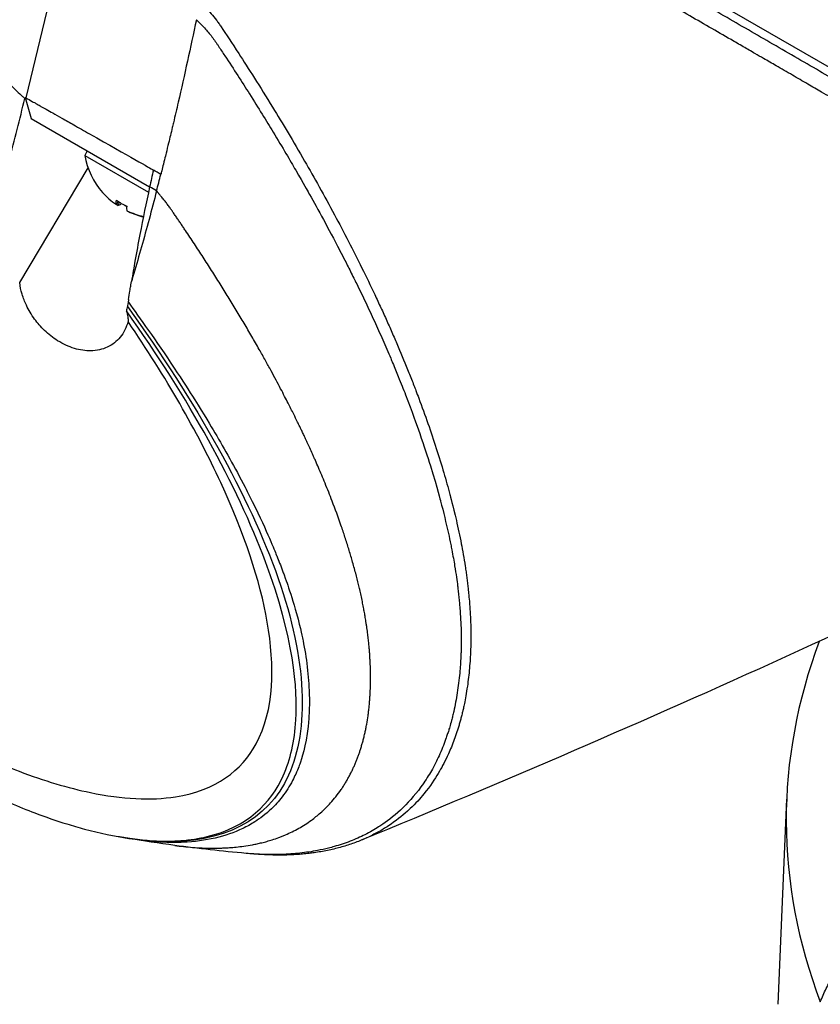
# Model space of a CAD drawing. Header units: millimetres. Extents: x 0 to 4378, y 0 to 2397.
# Tile 289 of 322: x 2607 to 2654, y 910 to 968. Entities that reach past the tile are written whole.
import ezdxf

# ---------------------------------------------------------------- set-up
doc = ezdxf.new("R2010")
doc.units = ezdxf.units.MM
doc.header["$LTSCALE"] = 0.2
doc.layers.add('01_Object Line', color=4, linetype='Continuous')

# ---------------------------------------------------------------- blocks, each defined once
blk = doc.blocks.new('A$C92b2c99e')
for p, q in [((-54.974, 89.489), (-105.085, 118.42)), ((-130.425, 104.083), (-130.408, 104.147)), ((-130.408, 104.147), (-130.063, 102.919)), ((-130.063, 102.919), (-123.135, 98.92)), ((-126.782, 101.025), (-126.932, 100.765)), ((-126.932, 100.765), (-123.202, 98.612)), ((-130.733, 93.325), (-126.734, 100.029)), ((-122.627, 99.081), (-122.627, 99.081)), ((-124.975, 98.07), (-125.082, 97.883)), ((-124.894, 98.019), (-124.999, 97.835)), ((-124.373, 97.484), (-124.377, 97.476)), ((-118.921, 83.856), (-118.92, 83.857)), ((-113.326, 82.656), (-113.326, 82.656)), ((-105.54, 80.78), (-105.54, 80.78)), ((-117.057, 80.37), (-117.057, 80.37)), ((-106.104, 80.463), (-106.104, 80.463)), ((-115.014, 75.496), (-115.015, 75.495)), ((-104.362, 73.185), (-104.362, 73.185)), ((-110.216, 70.303), (-110.218, 70.302)), ((-113.798, 68.564), (-113.798, 68.564)), ((-114.218, 68.361), (-114.218, 68.361)), ((-111.177, 65.057), (-111.178, 65.057)), ((-106.108, 64.901), (-106.107, 64.901)), ((-85.891, 63.124), (-86.404, 51.133)), ((-121.665, 60.42), (-121.664, 60.42)), ((-117.498, 59.956), (-117.498, 59.956))]:
    blk.add_line(p, q)
blk.add_arc((-122.484, 101.568), 4.52, 190.23927, 221.11569)
for centre, major_axis, ratio, start_param, end_param in [((93.742, 205.924), (-182.918, -328.259), 0.457828, 5.239498, 5.26738), ((-166.851, 145.559), (-3.46, -106.502), 0.473271, 1.130487, 1.140589), ((-123.729, 102.287), (-2.14, -3.707), 0.13192, 6.1984, 6.279137), ((-122.526, 101.592), (-2.252, -3.901), 0.99126, 5.955485, 6.202632), ((-147.595, 113.011), (-26.703, 15.385), 0.000064, 3.514611, 3.554449), ((-122.796, 101.748), (-2.252, -3.901), 0.13192, 5.955485, 6.202632), ((-122.65, 101.664), (-2.14, -3.707), 0.99126, 6.1984, 6.367971), ((-122.443, 101.545), (-2.252, -3.901), 0.99126, 6.181124, 6.202632), ((-122.796, 101.748), (-2.252, -3.901), 0.13192, 0.080554, 0.31695), ((-122.319, 101.473), (-2.14, -3.707), 0.99126, 6.23809, 6.279137), ((-122.173, 101.389), (-2.252, -3.901), 0.13192, 5.955485, 6.202632), ((-122.526, 101.592), (-2.252, -3.901), 0.99126, 0.080554, 0.308679), ((-122.443, 101.545), (-2.252, -3.901), 0.99126, 0.080554, 0.288386), ((0, 61.899), (-85.917, 0), 0.57735, 6.070864, 6.498972)]:
    blk.add_ellipse(centre, major_axis=major_axis, ratio=ratio, start_param=start_param, end_param=end_param)
for points, knots in [([(-53.697, 88.054), (-53.7, 88.055), (-53.725, 88.072), (-53.811, 88.124), (-53.848, 88.147), (-53.974, 88.223), (-54.077, 88.285), (-54.442, 88.503), (-54.759, 88.691), (-55.911, 89.37), (-56.951, 89.979), (-59.07, 91.215), (-60.022, 91.769), (-62.096, 92.974), (-62.954, 93.471), (-63.29, 93.668), (-63.35, 93.702), (-63.594, 93.845), (-63.779, 93.953), (-64.732, 94.512), (-65.564, 94.998), (-67.429, 96.089), (-68.473, 96.699), (-70.07, 97.632), (-70.567, 97.923), (-71.243, 98.317), (-71.402, 98.411), (-71.728, 98.601), (-71.892, 98.696), (-72.393, 98.986), (-72.749, 99.193), (-73.775, 99.788), (-74.449, 100.179), (-76.763, 101.52), (-78.447, 102.495), (-81.041, 103.997), (-81.913, 104.502), (-83.245, 105.273), (-83.696, 105.533), (-85.116, 106.355), (-86.083, 106.914), (-88.011, 108.028), (-88.956, 108.574), (-90.863, 109.676), (-91.814, 110.225), (-93.711, 111.321), (-94.654, 111.865), (-99.276, 114.533), (-103.105, 116.741), (-108.708, 119.969), (-110.395, 120.941), (-115.078, 123.638), (-118.108, 125.382), (-125.732, 129.772), (-130.307, 132.405), (-135.83, 135.586), (-136.92, 136.214), (-138.799, 137.297), (-139.595, 137.756), (-140.968, 138.547), (-141.55, 138.883), (-142.986, 139.711), (-143.831, 140.199), (-145.485, 141.153), (-146.292, 141.619), (-147.079, 142.073)], [0.000001, 0.000001, 0.000001, 0.000001, 0.020999, 0.020999, 0.03362, 0.03362, 0.058853, 0.058853, 0.10929, 0.10929, 0.210139, 0.210139, 0.277387, 0.277387, 0.343259, 0.343259, 0.357255, 0.357255, 0.400141, 0.400141, 0.572106, 0.572106, 0.758153, 0.758153, 0.839265, 0.839265, 0.865124, 0.865124, 0.885821, 0.885821, 0.936976, 0.936976, 1.031169, 1.031169, 1.255712, 1.255712, 1.367089, 1.367089, 1.423303, 1.423303, 1.543936, 1.543936, 1.662482, 1.662482, 1.779397, 1.779397, 1.892284, 1.892284, 2.327177, 2.327177, 2.51121, 2.51121, 2.83327, 2.83327, 3.318061, 3.318061, 3.439024, 3.439024, 3.529698, 3.529698, 3.597738, 3.597738, 3.699741, 3.699741, 3.801674, 3.801674, 3.801674, 3.801674]), ([(-169.315, 126.606), (-169.287, 126.61), (-169.259, 126.614), (-169.231, 126.618), (-169.203, 126.622), (-169.174, 126.626), (-169.146, 126.629), (-169.089, 126.636), (-169.031, 126.643), (-168.973, 126.649), (-168.856, 126.661), (-168.738, 126.67), (-168.617, 126.677), (-168.375, 126.691), (-168.124, 126.696), (-167.865, 126.691), (-167.347, 126.681), (-166.795, 126.633), (-166.211, 126.548), (-165.627, 126.462), (-165.011, 126.34), (-164.364, 126.18), (-163.718, 126.021), (-163.041, 125.825), (-162.337, 125.593), (-161.633, 125.361), (-160.902, 125.093), (-160.145, 124.791), (-159.389, 124.489), (-158.608, 124.152), (-157.805, 123.782), (-157.403, 123.597), (-156.996, 123.404), (-156.583, 123.203), (-156.171, 123.001), (-155.753, 122.791), (-155.331, 122.573), (-154.908, 122.354), (-154.48, 122.127), (-154.047, 121.891), (-153.83, 121.772), (-153.612, 121.652), (-153.392, 121.528), (-153.174, 121.406), (-152.954, 121.28), (-152.733, 121.153), (-152.512, 121.025), (-152.291, 120.895), (-152.068, 120.762), (-151.844, 120.63), (-151.62, 120.495), (-151.395, 120.358), (-150.945, 120.083), (-150.492, 119.8), (-150.035, 119.51), (-149.579, 119.22), (-149.119, 118.922), (-148.658, 118.617), (-148.196, 118.312), (-147.732, 118.001), (-147.266, 117.683), (-146.333, 117.048), (-145.394, 116.387), (-144.449, 115.703), (-143.505, 115.019), (-142.556, 114.313), (-141.607, 113.585), (-140.657, 112.858), (-139.707, 112.11), (-138.759, 111.345), (-137.81, 110.579), (-136.865, 109.796), (-135.925, 108.997), (-134.986, 108.199), (-134.053, 107.385), (-133.129, 106.56), (-132.667, 106.147), (-132.208, 105.732), (-131.751, 105.313), (-131.523, 105.104), (-131.296, 104.895), (-131.069, 104.684), (-130.956, 104.579), (-130.843, 104.474), (-130.73, 104.368), (-130.673, 104.315), (-130.617, 104.263), (-130.56, 104.21), (-130.515, 104.167), (-130.47, 104.125), (-130.425, 104.083)], [0, 0, 0, 0, 0.003914, 0.003914, 0.003914, 0.007828, 0.007828, 0.007828, 0.015656, 0.015656, 0.015656, 0.031312, 0.031312, 0.031312, 0.062623, 0.062623, 0.062623, 0.125247, 0.125247, 0.125247, 0.18787, 0.18787, 0.18787, 0.250493, 0.250493, 0.250493, 0.313116, 0.313116, 0.313116, 0.37574, 0.37574, 0.37574, 0.407051, 0.407051, 0.407051, 0.438363, 0.438363, 0.438363, 0.469675, 0.469675, 0.469675, 0.485368, 0.485368, 0.485368, 0.500986, 0.500986, 0.500986, 0.516605, 0.516605, 0.516605, 0.532223, 0.532223, 0.532223, 0.56346, 0.56346, 0.56346, 0.594697, 0.594697, 0.594697, 0.625934, 0.625934, 0.625934, 0.688408, 0.688408, 0.688408, 0.750881, 0.750881, 0.750881, 0.813355, 0.813355, 0.813355, 0.875829, 0.875829, 0.875829, 0.938303, 0.938303, 0.938303, 0.969539, 0.969539, 0.969539, 0.985158, 0.985158, 0.985158, 0.992967, 0.992967, 0.992967, 0.996872, 0.996872, 0.996872, 1, 1, 1, 1]), ([(-54.197, 87.188), (-54.198, 87.189), (-54.214, 87.199), (-54.228, 87.207), (-54.236, 87.212), (-54.263, 87.229), (-54.283, 87.242), (-54.35, 87.282), (-54.401, 87.314), (-54.58, 87.421), (-54.729, 87.51), (-55.263, 87.828), (-55.734, 88.105), (-56.473, 88.539), (-56.645, 88.64), (-57.033, 88.867), (-57.25, 88.994), (-57.736, 89.278), (-58.007, 89.437), (-58.615, 89.792), (-58.956, 89.991), (-59.529, 90.325), (-59.751, 90.454), (-60.178, 90.703), (-60.384, 90.822), (-60.825, 91.079), (-61.061, 91.216), (-61.397, 91.412), (-61.494, 91.469), (-61.681, 91.577), (-61.77, 91.628), (-62.011, 91.768), (-62.155, 91.852), (-62.415, 92.003), (-62.526, 92.067), (-62.752, 92.198), (-62.869, 92.266), (-63.042, 92.367), (-63.094, 92.397), (-63.228, 92.475), (-63.318, 92.527), (-63.431, 92.592), (-63.461, 92.61), (-63.513, 92.64), (-63.536, 92.654), (-63.583, 92.681), (-63.6, 92.691), (-63.639, 92.713), (-63.664, 92.728), (-63.732, 92.767), (-63.772, 92.791), (-63.871, 92.849), (-63.93, 92.883), (-64.08, 92.971), (-64.172, 93.025), (-64.358, 93.134), (-64.452, 93.189), (-64.839, 93.415), (-65.14, 93.591), (-66.375, 94.314), (-67.384, 94.904), (-68.971, 95.831), (-69.484, 96.131), (-70.519, 96.736), (-71.039, 97.04), (-71.721, 97.438), (-71.868, 97.525), (-72.053, 97.633), (-72.096, 97.658), (-72.212, 97.725), (-72.289, 97.77), (-72.931, 98.143), (-73.522, 98.485), (-74.805, 99.229), (-75.484, 99.623), (-77.463, 100.769), (-78.786, 101.536), (-80.734, 102.664), (-81.334, 103.011), (-82.222, 103.525), (-82.507, 103.69), (-83.143, 104.058), (-83.494, 104.262), (-84.117, 104.621), (-84.387, 104.778), (-84.957, 105.107), (-85.256, 105.281), (-85.872, 105.637), (-86.189, 105.82), (-86.749, 106.144), (-86.995, 106.286), (-87.408, 106.525), (-87.576, 106.622), (-87.973, 106.851), (-88.202, 106.983), (-88.669, 107.254), (-88.907, 107.391), (-89.568, 107.773), (-89.993, 108.019), (-90.853, 108.516), (-91.288, 108.767), (-92.133, 109.255), (-92.543, 109.492), (-93.731, 110.178), (-94.514, 110.63), (-95.995, 111.485), (-96.692, 111.887), (-98.01, 112.648), (-98.63, 113.005), (-99.798, 113.679), (-100.346, 113.995), (-101.863, 114.87), (-102.836, 115.431), (-104.555, 116.422), (-105.297, 116.85), (-107.161, 117.924), (-108.291, 118.575), (-109.996, 119.557), (-110.567, 119.886), (-111.427, 120.381), (-111.714, 120.547), (-112.145, 120.795), (-112.289, 120.878), (-112.577, 121.044), (-112.722, 121.127), (-112.865, 121.21)], [-8.505803, -8.505803, -8.505803, -8.505803, -8.494785, -8.494785, -8.478063, -8.478063, -8.444627, -8.444627, -8.377752, -8.377752, -8.243883, -8.243883, -7.976301, -7.976301, -7.899894, -7.899894, -7.812617, -7.812617, -7.713811, -7.713811, -7.601206, -7.601206, -7.533204, -7.533204, -7.472897, -7.472897, -7.406802, -7.406802, -7.380659, -7.380659, -7.356701, -7.356701, -7.315971, -7.315971, -7.284981, -7.284981, -7.253286, -7.253286, -7.239037, -7.239037, -7.215436, -7.215436, -7.206289, -7.206289, -7.198131, -7.198131, -7.189482, -7.189482, -7.169747, -7.169747, -7.137337, -7.137337, -7.092372, -7.092372, -7.023785, -7.023785, -6.954937, -6.954937, -6.744242, -6.744242, -6.117798, -6.117798, -5.832068, -5.832068, -5.558694, -5.558694, -5.484409, -5.484409, -5.462186, -5.462186, -5.424226, -5.424226, -5.133135, -5.133135, -4.815364, -4.815364, -4.21958, -4.21958, -3.958906, -3.958906, -3.836726, -3.836726, -3.68748, -3.68748, -3.57408, -3.57408, -3.448904, -3.448904, -3.319244, -3.319244, -3.216967, -3.216967, -3.148248, -3.148248, -3.053871, -3.053871, -2.956865, -2.956865, -2.784948, -2.784948, -2.611143, -2.611143, -2.449015, -2.449015, -2.143448, -2.143448, -1.875779, -1.875779, -1.641341, -1.641341, -1.436279, -1.436279, -1.077298, -1.077298, -0.807986, -0.807986, -0.404105, -0.404105, -0.202149, -0.202149, -0.101195, -0.101195, -0.050717, -0.050717, 0, 0, 0, 0]), ([(-120.189, 109.722), (-120.188, 109.721), (-120.159, 109.694), (-120.103, 109.64), (-120.08, 109.617), (-120.051, 109.589), (-120.018, 109.556), (-119.972, 109.51), (-119.916, 109.453), (-119.851, 109.386), (-119.76, 109.291), (-119.652, 109.176), (-119.53, 109.036), (-119.436, 108.929), (-119.335, 108.808), (-119.229, 108.67), (-119.183, 108.61), (-119.137, 108.547), (-119.09, 108.48), (-119.068, 108.448), (-119.045, 108.416), (-119.023, 108.383), (-119.002, 108.351), (-118.98, 108.318), (-118.958, 108.285), (-118.67, 107.853), (-118.325, 107.33), (-117.927, 106.718), (-117.364, 105.851), (-116.696, 104.804), (-115.943, 103.575), (-115.365, 102.633), (-114.738, 101.584), (-114.074, 100.43), (-113.514, 99.458), (-112.929, 98.411), (-112.329, 97.293), (-112.058, 96.787), (-111.784, 96.266), (-111.508, 95.731), (-111.247, 95.225), (-110.985, 94.707), (-110.723, 94.176), (-110.473, 93.671), (-110.224, 93.156), (-109.976, 92.629), (-109.856, 92.375), (-109.736, 92.118), (-109.617, 91.859), (-109.5, 91.606), (-109.383, 91.35), (-109.268, 91.093), (-109.154, 90.84), (-109.042, 90.585), (-108.93, 90.329), (-108.82, 90.077), (-108.71, 89.824), (-108.602, 89.568), (-108.39, 89.072), (-108.182, 88.568), (-107.978, 88.058), (-107.878, 87.81), (-107.78, 87.56), (-107.682, 87.309), (-107.645, 87.213), (-107.608, 87.118), (-107.572, 87.022), (-107.513, 86.869), (-107.455, 86.716), (-107.398, 86.564), (-107.212, 86.069), (-107.034, 85.577), (-106.863, 85.088), (-106.522, 84.111), (-106.212, 83.148), (-105.934, 82.201), (-105.81, 81.776), (-105.692, 81.355), (-105.58, 80.937), (-105.553, 80.835), (-105.411, 80.317), (-105.203, 79.412), (-105.155, 79.205), (-105.105, 78.978), (-105.053, 78.732), (-105.008, 78.522), (-104.962, 78.298), (-104.916, 78.061), (-104.838, 77.659), (-104.76, 77.219), (-104.688, 76.745), (-104.671, 76.636), (-104.655, 76.524), (-104.638, 76.411), (-104.624, 76.309), (-104.61, 76.206), (-104.596, 76.101), (-104.582, 75.997), (-104.569, 75.891), (-104.556, 75.783), (-104.543, 75.679), (-104.531, 75.574), (-104.519, 75.467), (-104.514, 75.427), (-104.51, 75.386), (-104.506, 75.345), (-104.499, 75.281), (-104.492, 75.217), (-104.486, 75.154), (-104.476, 75.049), (-104.466, 74.946), (-104.457, 74.844), (-104.438, 74.633), (-104.422, 74.428), (-104.409, 74.23), (-104.396, 74.022), (-104.385, 73.821), (-104.377, 73.627), (-104.368, 73.422), (-104.362, 73.225), (-104.359, 73.035), (-104.355, 72.834), (-104.355, 72.64), (-104.356, 72.455), (-104.358, 72.256), (-104.362, 72.067), (-104.368, 71.886), (-104.372, 71.79), (-104.375, 71.697), (-104.38, 71.607), (-104.384, 71.512), (-104.389, 71.419), (-104.395, 71.329), (-104.407, 71.138), (-104.42, 70.956), (-104.436, 70.784), (-104.452, 70.595), (-104.471, 70.417), (-104.491, 70.25), (-104.512, 70.063), (-104.535, 69.889), (-104.559, 69.727), (-104.618, 69.314), (-104.68, 68.979), (-104.734, 68.714), (-104.745, 68.661), (-104.756, 68.61), (-104.766, 68.562), (-104.786, 68.471), (-104.804, 68.39), (-104.82, 68.319), (-104.827, 68.288), (-104.835, 68.256), (-104.842, 68.225), (-104.861, 68.145), (-104.881, 68.065), (-104.901, 67.985), (-104.921, 67.905), (-104.942, 67.826), (-104.964, 67.748), (-104.985, 67.669), (-105.007, 67.591), (-105.029, 67.514), (-105.052, 67.436), (-105.075, 67.359), (-105.098, 67.283), (-105.145, 67.13), (-105.195, 66.98), (-105.246, 66.83), (-105.298, 66.68), (-105.35, 66.537), (-105.408, 66.39), (-105.465, 66.243), (-105.527, 66.092), (-105.583, 65.963), (-105.638, 65.835), (-105.686, 65.728), (-105.737, 65.621), (-105.821, 65.443), (-105.911, 65.263), (-106.007, 65.085), (-106.074, 64.959), (-106.16, 64.803), (-106.267, 64.626), (-106.461, 64.302), (-106.727, 63.895), (-107.095, 63.443), (-107.321, 63.166), (-107.586, 62.872), (-107.901, 62.574), (-107.955, 62.522), (-108.01, 62.471), (-108.067, 62.419), (-108.385, 62.131), (-108.752, 61.84), (-109.179, 61.56), (-109.369, 61.435), (-109.571, 61.313), (-109.786, 61.194), (-109.988, 61.083), (-110.202, 60.975), (-110.427, 60.872), (-110.441, 60.865), (-110.455, 60.859), (-110.469, 60.853), (-110.568, 60.808), (-110.665, 60.766), (-110.76, 60.727), (-110.876, 60.679), (-110.99, 60.635), (-111.102, 60.593), (-111.221, 60.549), (-111.338, 60.508), (-111.451, 60.471), (-111.574, 60.43), (-111.693, 60.393), (-111.808, 60.359), (-111.935, 60.322), (-112.057, 60.288), (-112.173, 60.258), (-112.304, 60.224), (-112.429, 60.195), (-112.546, 60.169), (-112.684, 60.139), (-112.811, 60.113), (-112.927, 60.091), (-113.075, 60.063), (-113.205, 60.041), (-113.315, 60.024), (-113.471, 59.999), (-113.588, 59.984), (-113.663, 59.974), (-113.665, 59.974), (-113.668, 59.973), (-113.67, 59.973), (-113.687, 59.971), (-113.707, 59.968), (-113.729, 59.965), (-113.817, 59.955), (-113.944, 59.939), (-114.114, 59.923), (-114.323, 59.903), (-114.597, 59.881), (-114.942, 59.867), (-115.394, 59.849), (-115.967, 59.845), (-116.682, 59.89), (-116.796, 59.897), (-116.915, 59.906), (-117.037, 59.916)], [0, 0, 0, 0, 0.016049, 0.016049, 0.016049, 0.0228099, 0.0228099, 0.0228099, 0.0323716, 0.0323716, 0.0323716, 0.0458943, 0.0458943, 0.0458943, 0.0562708, 0.0562708, 0.0562708, 0.0608015, 0.0608015, 0.0608015, 0.0629452, 0.0629452, 0.0629452, 0.0650186, 0.0650186, 0.0650186, 0.0920645, 0.0920645, 0.0920645, 0.1303134, 0.1303134, 0.1303134, 0.1596628, 0.1596628, 0.1596628, 0.1844055, 0.1844055, 0.1844055, 0.1956083, 0.1956083, 0.1956083, 0.2062043, 0.2062043, 0.2062043, 0.2162824, 0.2162824, 0.2162824, 0.2211495, 0.2211495, 0.2211495, 0.2259119, 0.2259119, 0.2259119, 0.230576, 0.230576, 0.230576, 0.2351478, 0.2351478, 0.2351478, 0.2440349, 0.2440349, 0.2440349, 0.2483593, 0.2483593, 0.2483593, 0.25, 0.25, 0.25, 0.2552322, 0.2552322, 0.2552322, 0.2722194, 0.2722194, 0.2722194, 0.3061939, 0.3061939, 0.3061939, 0.3214286, 0.3214286, 0.3214286, 0.3561007, 0.3561007, 0.3561007, 0.3640242, 0.3640242, 0.3640242, 0.3707908, 0.3707908, 0.3707908, 0.3822485, 0.3822485, 0.3822485, 0.384892, 0.384892, 0.384892, 0.3872793, 0.3872793, 0.3872793, 0.389664, 0.389664, 0.389664, 0.3919728, 0.3919728, 0.3919728, 0.3928571, 0.3928571, 0.3928571, 0.3950633, 0.3950633, 0.3950633, 0.39875, 0.39875, 0.39875, 0.4063746, 0.4063746, 0.4063746, 0.4143757, 0.4143757, 0.4143757, 0.4228152, 0.4228152, 0.4228152, 0.4317742, 0.4317742, 0.4317742, 0.4413625, 0.4413625, 0.4413625, 0.4464286, 0.4464286, 0.4464286, 0.4493381, 0.4493381, 0.4493381, 0.4554945, 0.4554945, 0.4554945, 0.4622248, 0.4622248, 0.4622248, 0.4697277, 0.4697277, 0.4697277, 0.4888334, 0.4888334, 0.4888334, 0.492689, 0.492689, 0.492689, 0.5, 0.5, 0.5, 0.5015459, 0.5015459, 0.5015459, 0.5055212, 0.5055212, 0.5055212, 0.5094966, 0.5094966, 0.5094966, 0.5134719, 0.5134719, 0.5134719, 0.5174473, 0.5174473, 0.5174473, 0.525398, 0.525398, 0.525398, 0.5333487, 0.5333487, 0.5333487, 0.5412994, 0.5412994, 0.5412994, 0.5492501, 0.5492501, 0.5492501, 0.5625, 0.5625, 0.5625, 0.5783798, 0.5783798, 0.5783798, 0.6072856, 0.6072856, 0.6072856, 0.625, 0.625, 0.625, 0.6304213, 0.6304213, 0.6304213, 0.6606206, 0.6606206, 0.6606206, 0.6740805, 0.6740805, 0.6740805, 0.6867198, 0.6867198, 0.6867198, 0.6875, 0.6875, 0.6875, 0.6911993, 0.6911993, 0.6911993, 0.6956919, 0.6956919, 0.6956919, 0.7005121, 0.7005121, 0.7005121, 0.7057443, 0.7057443, 0.7057443, 0.7115163, 0.7115163, 0.7115163, 0.7180408, 0.7180408, 0.7180408, 0.7257219, 0.7257219, 0.7257219, 0.7355508, 0.7355508, 0.7355508, 0.7495265, 0.7495265, 0.7495265, 0.75, 0.75, 0.75, 0.7534117, 0.7534117, 0.7534117, 0.766834, 0.766834, 0.766834, 0.7834564, 0.7834564, 0.7834564, 0.8052585, 0.8052585, 0.8052585, 0.8087619, 0.8087619, 0.8087619, 0.8087619]), ([(-120.403, 108.697), (-120.744, 107.074), (-121.097, 105.463), (-121.466, 103.866), (-121.558, 103.467), (-121.651, 103.069), (-121.745, 102.671), (-121.767, 102.578), (-121.789, 102.485), (-121.811, 102.391), (-121.883, 102.087), (-121.956, 101.783), (-122.029, 101.482), (-122.077, 101.285), (-122.127, 101.08), (-122.173, 100.892), (-122.187, 100.837), (-122.201, 100.78), (-122.215, 100.722), (-122.25, 100.581), (-122.288, 100.427), (-122.333, 100.249), (-122.364, 100.122), (-122.398, 99.989), (-122.431, 99.857), (-122.448, 99.789), (-122.465, 99.721), (-122.482, 99.654)], [-1, -1, -1, -1, -0.457878, -0.457878, -0.457878, -0.322347, -0.322347, -0.322347, -0.290547, -0.290547, -0.290547, -0.186816, -0.186816, -0.186816, -0.119051, -0.119051, -0.119051, -0.099148, -0.099148, -0.099148, -0.051286, -0.051286, -0.051286, -0.017403, -0.017403, -0.017403, 0, 0, 0, 0]), ([(-120.403, 108.697), (-120.383, 108.677), (-120.362, 108.657), (-120.342, 108.638), (-120.322, 108.618), (-120.302, 108.598), (-120.282, 108.578), (-120.242, 108.538), (-120.202, 108.498), (-120.163, 108.457), (-120.084, 108.376), (-120.006, 108.294), (-119.931, 108.211), (-119.854, 108.128), (-119.78, 108.043), (-119.707, 107.958), (-119.634, 107.872), (-119.563, 107.785), (-119.495, 107.697), (-119.426, 107.608), (-119.36, 107.518), (-119.298, 107.426), (-119.282, 107.403), (-119.266, 107.38), (-119.251, 107.357), (-119.235, 107.334), (-119.22, 107.311), (-119.204, 107.287), (-119.173, 107.241), (-119.142, 107.194), (-119.112, 107.148), (-118.986, 106.96), (-118.863, 106.774), (-118.743, 106.592), (-118.213, 105.789), (-117.734, 105.045), (-117.302, 104.363), (-116.773, 103.527), (-116.313, 102.783), (-115.918, 102.13), (-115.353, 101.2), (-114.917, 100.456), (-114.594, 99.899), (-114.12, 99.08), (-113.888, 98.663), (-113.879, 98.647), (-113.399, 97.795), (-112.811, 96.728), (-112.147, 95.454), (-111.963, 95.101), (-111.774, 94.733), (-111.58, 94.349), (-111.455, 94.104), (-111.329, 93.852), (-111.202, 93.594), (-111.145, 93.479), (-111.088, 93.364), (-111.031, 93.249), (-110.853, 92.884), (-110.677, 92.519), (-110.503, 92.153), (-110.332, 91.79), (-110.162, 91.427), (-109.995, 91.062), (-109.829, 90.702), (-109.667, 90.34), (-109.507, 89.978), (-109.35, 89.62), (-109.194, 89.261), (-109.042, 88.901), (-109.004, 88.813), (-108.967, 88.724), (-108.93, 88.636), (-108.812, 88.355), (-108.701, 88.087), (-108.598, 87.831), (-108.443, 87.45), (-108.303, 87.096), (-108.176, 86.77), (-107.785, 85.764), (-107.52, 85.015), (-107.345, 84.51), (-107.089, 83.773), (-106.886, 83.145), (-106.723, 82.619), (-106.297, 81.246), (-106.133, 80.572), (-106.126, 80.546), (-105.957, 79.91), (-105.804, 79.281), (-105.667, 78.662), (-105.62, 78.446), (-105.574, 78.232), (-105.531, 78.018), (-105.51, 77.912), (-105.489, 77.809), (-105.47, 77.71), (-105.403, 77.363), (-105.348, 77.052), (-105.303, 76.775), (-105.22, 76.271), (-105.167, 75.883), (-105.131, 75.598), (-105.12, 75.51), (-105.109, 75.421), (-105.099, 75.333), (-105.085, 75.209), (-105.071, 75.084), (-105.058, 74.965), (-105.046, 74.848), (-105.035, 74.737), (-105.025, 74.625), (-105.015, 74.513), (-105.005, 74.399), (-104.996, 74.287), (-104.979, 74.065), (-104.964, 73.843), (-104.952, 73.621), (-104.941, 73.403), (-104.932, 73.186), (-104.926, 72.968), (-104.921, 72.755), (-104.918, 72.542), (-104.919, 72.329), (-104.92, 72.121), (-104.923, 71.912), (-104.93, 71.704), (-104.933, 71.62), (-104.936, 71.535), (-104.94, 71.451), (-104.942, 71.414), (-104.947, 71.294), (-104.96, 71.094), (-104.965, 71.008), (-104.972, 70.908), (-104.981, 70.794), (-104.988, 70.704), (-104.997, 70.605), (-105.007, 70.497), (-105.023, 70.324), (-105.044, 70.13), (-105.071, 69.915), (-105.093, 69.739), (-105.119, 69.549), (-105.151, 69.346), (-105.178, 69.17), (-105.21, 68.985), (-105.247, 68.791), (-105.28, 68.617), (-105.317, 68.437), (-105.359, 68.25), (-105.379, 68.163), (-105.399, 68.075), (-105.421, 67.985), (-105.442, 67.899), (-105.465, 67.812), (-105.488, 67.724), (-105.52, 67.6), (-105.555, 67.474), (-105.593, 67.346), (-105.605, 67.303), (-105.619, 67.259), (-105.633, 67.212), (-105.657, 67.134), (-105.683, 67.051), (-105.712, 66.962), (-105.737, 66.884), (-105.765, 66.802), (-105.795, 66.716), (-105.892, 66.436), (-106.014, 66.118), (-106.168, 65.771), (-106.291, 65.493), (-106.436, 65.197), (-106.607, 64.889), (-106.754, 64.625), (-106.92, 64.351), (-107.11, 64.073), (-107.115, 64.066), (-107.12, 64.058), (-107.125, 64.051), (-107.52, 63.477), (-107.923, 63.02), (-108.305, 62.647), (-108.745, 62.218), (-109.157, 61.902), (-109.508, 61.662), (-109.584, 61.61), (-109.663, 61.558), (-109.745, 61.505), (-109.986, 61.352), (-110.254, 61.196), (-110.554, 61.045), (-110.817, 60.912), (-111.104, 60.782), (-111.42, 60.661), (-111.566, 60.605), (-111.717, 60.55), (-111.875, 60.498), (-112.025, 60.447), (-112.181, 60.399), (-112.343, 60.353), (-112.453, 60.322), (-112.566, 60.291), (-112.682, 60.263), (-112.888, 60.211), (-113.101, 60.164), (-113.321, 60.123), (-113.487, 60.091), (-113.656, 60.062), (-113.83, 60.036), (-114, 60.011), (-114.174, 59.989), (-114.352, 59.97), (-114.699, 59.932), (-115.06, 59.907), (-115.436, 59.895), (-115.805, 59.883), (-116.189, 59.883), (-116.586, 59.898), (-116.902, 59.91), (-117.207, 59.93), (-117.498, 59.956)], [-1, -1, -1, -1, -0.9996299, -0.9996299, -0.9996299, -0.9992585, -0.9992585, -0.9992585, -0.9985118, -0.9985118, -0.9985118, -0.9970025, -0.9970025, -0.9970025, -0.9954711, -0.9954711, -0.9954711, -0.9939167, -0.9939167, -0.9939167, -0.9923382, -0.9923382, -0.9923382, -0.9919396, -0.9919396, -0.9919396, -0.9915395, -0.9915395, -0.9915395, -0.9907344, -0.9907344, -0.9907344, -0.9874459, -0.9874459, -0.9874459, -0.9729653, -0.9729653, -0.9729653, -0.9552462, -0.9552462, -0.9552462, -0.9299864, -0.9299864, -0.9299864, -0.8928571, -0.8928571, -0.8928571, -0.85599, -0.85599, -0.85599, -0.8457982, -0.8457982, -0.8457982, -0.8392857, -0.8392857, -0.8392857, -0.8355115, -0.8355115, -0.8355115, -0.8235942, -0.8235942, -0.8235942, -0.8117985, -0.8117985, -0.8117985, -0.8001205, -0.8001205, -0.8001205, -0.7885569, -0.7885569, -0.7885569, -0.7857143, -0.7857143, -0.7857143, -0.7792361, -0.7792361, -0.7792361, -0.769573, -0.769573, -0.769573, -0.7397959, -0.7397959, -0.7397959, -0.7270957, -0.7270957, -0.7270957, -0.6938776, -0.6938776, -0.6938776, -0.6711853, -0.6711853, -0.6711853, -0.6632653, -0.6632653, -0.6632653, -0.660435, -0.660435, -0.660435, -0.6505867, -0.6505867, -0.6505867, -0.6326531, -0.6326531, -0.6326531, -0.6289844, -0.6289844, -0.6289844, -0.6238469, -0.6238469, -0.6238469, -0.6187644, -0.6187644, -0.6187644, -0.613735, -0.613735, -0.613735, -0.6038292, -0.6038292, -0.6038292, -0.5941176, -0.5941176, -0.5941176, -0.5845891, -0.5845891, -0.5845891, -0.5752338, -0.5752338, -0.5752338, -0.5714286, -0.5714286, -0.5714286, -0.5537049, -0.5537049, -0.5537049, -0.546114, -0.546114, -0.546114, -0.5401196, -0.5401196, -0.5401196, -0.5304683, -0.5304683, -0.5304683, -0.5225505, -0.5225505, -0.5225505, -0.515673, -0.515673, -0.515673, -0.5095094, -0.5095094, -0.5095094, -0.5066344, -0.5066344, -0.5066344, -0.5038748, -0.5038748, -0.5038748, -0.5, -0.5, -0.5, -0.4956655, -0.4956655, -0.4956655, -0.4883425, -0.4883425, -0.4883425, -0.4818339, -0.4818339, -0.4818339, -0.4605542, -0.4605542, -0.4605542, -0.4435521, -0.4435521, -0.4435521, -0.4289688, -0.4289688, -0.4289688, -0.4285714, -0.4285714, -0.4285714, -0.3953729, -0.3953729, -0.3953729, -0.3571429, -0.3571429, -0.3571429, -0.349646, -0.349646, -0.349646, -0.3278159, -0.3278159, -0.3278159, -0.3086842, -0.3086842, -0.3086842, -0.2998625, -0.2998625, -0.2998625, -0.2914447, -0.2914447, -0.2914447, -0.2857143, -0.2857143, -0.2857143, -0.2724332, -0.2724332, -0.2724332, -0.2623784, -0.2623784, -0.2623784, -0.2524976, -0.2524976, -0.2524976, -0.2332233, -0.2332233, -0.2332233, -0.2142857, -0.2142857, -0.2142857, -0.204336, -0.204336, -0.204336, -0.204336]), ([(-131.335, 100.474), (-131.185, 101.075), (-131.035, 101.676), (-130.732, 102.879), (-130.579, 103.481), (-130.425, 104.083)], [0.000001, 0.000001, 0.000001, 0.000001, 0.2015129, 0.2015129, 0.4030424, 0.4030424, 0.4030424, 0.4030424]), ([(-130.408, 104.147), (-130.403, 104.144), (-130.397, 104.141), (-130.385, 104.134), (-130.379, 104.131), (-130.373, 104.128)], [0.000001, 0.000001, 0.000001, 0.000001, 0.002017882, 0.002017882, 0.004034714, 0.004034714, 0.004034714, 0.004034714]), ([(-130.373, 104.128), (-130.249, 104.058), (-130.124, 103.988), (-129.958, 103.895), (-129.917, 103.872), (-129.825, 103.82), (-129.767, 103.788), (-129.635, 103.714), (-129.561, 103.672), (-129.388, 103.575), (-129.283, 103.515), (-129.062, 103.39), (-128.931, 103.316), (-128.626, 103.144), (-128.448, 103.044), (-128.042, 102.813), (-127.809, 102.681), (-127.277, 102.379), (-126.958, 102.199), (-124.368, 100.725), (-123.103, 100.012), (-122.918, 99.906)], [0.000001, 0.000001, 0.000001, 0.000001, 0.042923, 0.042923, 0.057239, 0.057239, 0.074768, 0.074768, 0.097084, 0.097084, 0.12756, 0.12756, 0.171772, 0.171772, 0.230397, 0.230397, 0.309515, 0.309515, 0.411443, 0.411443, 1.150961, 1.150961, 1.150961, 1.150961]), ([(-122.918, 99.906), (-122.954, 99.746), (-122.992, 99.576), (-123.064, 99.248), (-123.101, 99.082), (-123.136, 98.92)], [0.0000204, 0.0000204, 0.0000204, 0.0000204, 0.0529294, 0.0529294, 0.1060918, 0.1060918, 0.1060918, 0.1060918]), ([(-123.136, 98.92), (-123.335, 97.998), (-123.528, 97.065), (-123.805, 95.624), (-123.902, 95.104), (-124.058, 94.224), (-124.129, 93.814), (-124.198, 93.387)], [0.000001, 0.000001, 0.000001, 0.000001, 0.3048998, 0.3048998, 0.4765692, 0.4765692, 0.5978758, 0.5978758, 0.5978758, 0.5978758]), ([(-122.729, 98.685), (-122.873, 98.127), (-123.02, 97.572), (-123.169, 97.019), (-123.314, 96.48), (-123.462, 95.944), (-123.612, 95.411), (-123.759, 94.89), (-123.907, 94.373), (-124.059, 93.858), (-124.105, 93.701), (-124.151, 93.544), (-124.198, 93.387)], [0, 0, 0, 0, 0.3108286, 0.3108286, 0.3108286, 0.6139155, 0.6139155, 0.6139155, 0.9095559, 0.9095559, 0.9095559, 1, 1, 1, 1]), ([(-121.664, 60.42), (-121.623, 60.414), (-121.405, 60.385), (-120.814, 60.318), (-120.084, 60.268), (-119.444, 60.258), (-119.065, 60.263), (-118.767, 60.273), (-118.437, 60.292), (-118.054, 60.324), (-117.607, 60.378), (-117.201, 60.444), (-116.898, 60.505), (-116.714, 60.546), (-116.52, 60.593), (-116.27, 60.658), (-115.937, 60.758), (-115.639, 60.861), (-115.378, 60.961), (-115.116, 61.07), (-114.792, 61.219), (-114.411, 61.42), (-114.039, 61.645), (-113.611, 61.938), (-113.104, 62.346), (-112.632, 62.811), (-112.238, 63.277), (-111.993, 63.608), (-111.809, 63.884), (-111.684, 64.083), (-111.566, 64.284), (-111.456, 64.485), (-111.352, 64.686), (-111.254, 64.888), (-111.163, 65.089), (-111.077, 65.29), (-110.998, 65.491), (-110.924, 65.69), (-110.855, 65.888), (-110.788, 66.095), (-110.733, 66.275), (-110.69, 66.428), (-110.658, 66.544), (-110.628, 66.661), (-110.599, 66.778), (-110.57, 66.897), (-110.543, 67.017), (-110.517, 67.137), (-110.492, 67.258), (-110.468, 67.381), (-110.423, 67.628), (-110.376, 67.921), (-110.331, 68.263), (-110.301, 68.523), (-110.281, 68.743), (-110.266, 68.921), (-110.256, 69.055), (-110.248, 69.19), (-110.24, 69.326), (-110.234, 69.447), (-110.23, 69.572), (-110.225, 69.716), (-110.22, 69.912), (-110.218, 70.109), (-110.218, 70.293), (-110.219, 70.451), (-110.222, 70.623), (-110.227, 70.809), (-110.235, 71.01), (-110.243, 71.188), (-110.254, 71.378), (-110.264, 71.534), (-110.275, 71.693), (-110.285, 71.813), (-110.295, 71.94), (-110.308, 72.075), (-110.321, 72.217), (-110.337, 72.367), (-110.354, 72.524), (-110.373, 72.689), (-110.395, 72.861), (-110.419, 73.041), (-110.445, 73.229), (-110.48, 73.464), (-110.523, 73.732), (-110.576, 74.038), (-110.634, 74.347), (-110.7, 74.683), (-110.773, 75.029), (-110.848, 75.361), (-110.949, 75.791), (-111.091, 76.354), (-111.282, 77.048), (-111.492, 77.753), (-111.711, 78.443), (-112.024, 79.371), (-112.408, 80.419), (-112.797, 81.401), (-113.07, 82.057), (-113.259, 82.501), (-113.412, 82.853), (-113.529, 83.118), (-113.638, 83.361), (-113.766, 83.645), (-113.911, 83.962), (-114.043, 84.247), (-114.162, 84.498), (-114.266, 84.716), (-114.372, 84.938), (-114.518, 85.238), (-114.741, 85.692), (-114.993, 86.193), (-115.249, 86.692), (-115.482, 87.14), (-115.746, 87.638), (-116.042, 88.186), (-116.371, 88.786), (-116.746, 89.456), (-117.162, 90.181), (-117.609, 90.946), (-118.068, 91.714), (-118.537, 92.484), (-119.017, 93.257), (-119.426, 93.902), (-119.758, 94.42), (-120.01, 94.809), (-120.264, 95.199), (-120.521, 95.589), (-120.78, 95.98), (-120.998, 96.306), (-121.174, 96.567), (-121.306, 96.763), (-121.439, 96.959), (-121.55, 97.123), (-121.64, 97.254), (-121.707, 97.352), (-121.763, 97.434), (-121.808, 97.499), (-121.842, 97.549), (-121.875, 97.598), (-121.92, 97.663), (-121.978, 97.744), (-122.049, 97.841), (-122.12, 97.937), (-122.193, 98.032), (-122.268, 98.127), (-122.343, 98.221), (-122.406, 98.299), (-122.457, 98.362), (-122.495, 98.408), (-122.534, 98.455), (-122.566, 98.493), (-122.592, 98.524), (-122.612, 98.547), (-122.631, 98.57), (-122.647, 98.589), (-122.661, 98.605), (-122.67, 98.616), (-122.68, 98.628), (-122.693, 98.643), (-122.71, 98.662), (-122.723, 98.677), (-122.729, 98.685)], [1.914171, 1.914171, 1.914171, 1.914171, 1.936338, 2.031562, 2.23667, 2.346563, 2.403343, 2.461346, 2.525276, 2.60461, 2.699351, 2.809491, 2.870338, 2.902203, 2.935034, 3.003575, 3.07596, 3.172909, 3.222204, 3.272045, 3.373367, 3.476872, 3.582564, 3.690447, 3.858081, 4.062856, 4.179181, 4.304793, 4.361869, 4.417874, 4.472809, 4.526674, 4.579466, 4.631187, 4.681836, 4.731415, 4.779922, 4.827356, 4.873719, 4.919017, 4.970333, 4.995991, 5.021661, 5.047334, 5.073, 5.098649, 5.124305, 5.149964, 5.175621, 5.201274, 5.226926, 5.329539, 5.38084, 5.432135, 5.483441, 5.50909, 5.534736, 5.560385, 5.586037, 5.611685, 5.628685, 5.655602, 5.691681, 5.736923, 5.762978, 5.791319, 5.821949, 5.854877, 5.890095, 5.927601, 5.947216, 5.988791, 6.007971, 6.028313, 6.049818, 6.07247, 6.096306, 6.121329, 6.147367, 6.174316, 6.202323, 6.231482, 6.261792, 6.293243, 6.344979, 6.38969, 6.438143, 6.490327, 6.546228, 6.597949, 6.642575, 6.741736, 6.851486, 6.95133, 7.051027, 7.150578, 7.349255, 7.493538, 7.558832, 7.619584, 7.67579, 7.7022, 7.727484, 7.774647, 7.81729, 7.855439, 7.889102, 7.918277, 7.942962, 7.977768, 8.038117, 8.123953, 8.176423, 8.235256, 8.300461, 8.372029, 8.449966, 8.534277, 8.63275, 8.731252, 8.829798, 8.928412, 9.027112, 9.125918, 9.17537, 9.224855, 9.274374, 9.323933, 9.373539, 9.423193, 9.448039, 9.472896, 9.497765, 9.522647, 9.535093, 9.547542, 9.559996, 9.566228, 9.572455, 9.578684, 9.584901, 9.59735, 9.609799, 9.622249, 9.634708, 9.647168, 9.659631, 9.672093, 9.678323, 9.684553, 9.690783, 9.697011, 9.700126, 9.703241, 9.706354, 9.709468, 9.711028, 9.712586, 9.714141, 9.715692, 9.718821, 9.721849, 9.721849, 9.721849, 9.721849]), ([(-124.398, 91.048), (-124.491, 90.705), (-124.645, 90.395), (-125.055, 89.891), (-125.307, 89.69), (-125.893, 89.418), (-126.221, 89.34), (-126.885, 89.332), (-127.203, 89.377), (-127.864, 89.577), (-128.195, 89.729), (-128.789, 90.102), (-129.045, 90.304), (-129.496, 90.737), (-129.69, 90.961), (-130.052, 91.455), (-130.212, 91.726), (-130.443, 92.214), (-130.526, 92.43), (-130.659, 92.875), (-130.706, 93.103), (-130.733, 93.325)], [-1.150602, -1.150602, -1.150602, -1.150602, -0.989, -0.989, -0.83662, -0.83662, -0.693755, -0.693755, -0.577855, -0.577855, -0.462354, -0.462354, -0.364163, -0.364163, -0.273382, -0.273382, -0.170776, -0.170776, -0.089061, -0.089061, -0.000001, -0.000001, -0.000001, -0.000001]), ([(-124.366, 92.333), (-124.34, 92.501), (-124.314, 92.667), (-124.272, 92.933), (-124.255, 93.043), (-124.241, 93.128), (-124.222, 93.249), (-124.198, 93.387)], [-0.481439, -0.481439, -0.481439, -0.481439, -0.2135562, -0.2135562, -0.046609, -0.046609, -0.0000371, -0.0000371, -0.0000371, -0.0000371]), ([(-124.388, 92.194), (-124.396, 92.151), (-124.403, 92.106), (-124.42, 92.016), (-124.429, 91.971), (-124.437, 91.927)], [-0.03068242, -0.03068242, -0.03068242, -0.03068242, -0.01518953, -0.01518953, -0.00000372, -0.00000372, -0.00000372, -0.00000372]), ([(-124.366, 92.333), (-124.369, 92.309), (-124.373, 92.286), (-124.38, 92.24), (-124.384, 92.217), (-124.388, 92.194)], [-0.01561538, -0.01561538, -0.01561538, -0.01561538, -0.00782326, -0.00782326, -0.00000122, -0.00000122, -0.00000122, -0.00000122]), ([(-124.388, 92.194), (-124.384, 92.189), (-124.381, 92.184), (-124.377, 92.178), (-123.72, 91.272), (-122.794, 89.977), (-121.692, 88.317), (-121.228, 87.617), (-120.834, 87.004), (-120.501, 86.477), (-119.95, 85.601), (-119.566, 84.959), (-119.32, 84.542), (-118.757, 83.588), (-118.157, 82.523), (-117.557, 81.361), (-117.475, 81.202), (-117.393, 81.041), (-117.311, 80.879), (-116.33, 78.934), (-115.9, 77.834), (-115.754, 77.474), (-115.719, 77.388), (-115.701, 77.345), (-115.701, 77.344), (-115.592, 77.074), (-115.48, 76.787), (-115.367, 76.483), (-115.334, 76.394), (-115.303, 76.311), (-115.274, 76.233), (-115.181, 75.977), (-115.112, 75.778), (-115.062, 75.634), (-114.921, 75.221), (-114.737, 74.663), (-114.548, 73.978), (-114.291, 73.047), (-114.196, 72.534), (-114.166, 72.384), (-114.069, 71.904), (-113.984, 71.393), (-113.921, 70.858), (-113.858, 70.318), (-113.819, 69.798), (-113.804, 69.298), (-113.803, 69.278), (-113.787, 68.982), (-113.801, 68.446), (-113.806, 68.268), (-113.814, 68.064), (-113.831, 67.838), (-113.925, 66.54), (-114.165, 65.753), (-114.323, 65.29), (-114.365, 65.165), (-114.448, 64.924), (-114.597, 64.594), (-114.65, 64.476), (-114.711, 64.348), (-114.784, 64.211), (-114.954, 63.887), (-115.153, 63.571), (-115.385, 63.268), (-115.594, 62.995), (-115.808, 62.762), (-116.017, 62.561), (-116.361, 62.232), (-116.694, 61.988), (-116.989, 61.8), (-117.212, 61.657), (-117.447, 61.527), (-117.692, 61.41), (-118.685, 60.933), (-119.855, 60.661), (-121.18, 60.605), (-121.341, 60.598), (-121.505, 60.595), (-121.671, 60.594), (-121.763, 60.594), (-121.911, 60.594), (-122.12, 60.601), (-122.568, 60.614), (-123.288, 60.644), (-124.361, 60.826)], [-0.9999921, -0.9999921, -0.9999921, -0.9999921, -0.9996333, -0.9996333, -0.9996333, -0.9375, -0.9375, -0.9375, -0.9140059, -0.9140059, -0.9140059, -0.875, -0.875, -0.875, -0.8200156, -0.8200156, -0.8200156, -0.8125, -0.8125, -0.8125, -0.7620675, -0.7620675, -0.7620675, -0.75, -0.75, -0.75, -0.734375, -0.734375, -0.734375, -0.7307388, -0.7307388, -0.7307388, -0.71875, -0.71875, -0.71875, -0.6875, -0.6875, -0.6875, -0.65625, -0.65625, -0.65625, -0.625, -0.625, -0.625, -0.59375, -0.59375, -0.59375, -0.5702728, -0.5702728, -0.5702728, -0.5625, -0.5625, -0.5625, -0.5, -0.5, -0.5, -0.4769249, -0.4769249, -0.4769249, -0.46875, -0.46875, -0.46875, -0.4375, -0.4375, -0.4375, -0.4138038, -0.4138038, -0.4138038, -0.375, -0.375, -0.375, -0.3524616, -0.3524616, -0.3524616, -0.2611309, -0.2611309, -0.2611309, -0.25, -0.25, -0.25, -0.2160572, -0.2160572, -0.2160572, -0.1434448, -0.1434448, -0.1434448, -0.1434448]), ([(-135.914, 65.213), (-135.813, 65.156), (-135.475, 64.963), (-134.851, 64.622), (-134.587, 64.48), (-133.808, 64.073), (-133.294, 63.817), (-131.779, 63.099), (-130.797, 62.682), (-129.227, 62.088), (-128.592, 61.867), (-127.631, 61.567), (-127.288, 61.467), (-126.047, 61.134), (-125.181, 60.953), (-123.277, 60.682), (-122.247, 60.632), (-120.767, 60.742), (-120.257, 60.82), (-117.427, 61.499), (-116.052, 62.893), (-114.904, 65.428), (-114.658, 66.522), (-114.481, 69.563), (-114.687, 72.529), (-117.2, 79.25), (-118.322, 81.641), (-121.059, 86.578), (-122.673, 89.121), (-124.493, 91.668)], [-11.591769, -11.591769, -11.591769, -11.591769, -11.369233, -11.369233, -11.2055, -11.2055, -10.879051, -10.879051, -10.229253, -10.229253, -9.808886, -9.808886, -9.569695, -9.569695, -8.931682, -8.931682, -8.097781, -8.097781, -7.622133, -7.622133, -5.29353, -5.29353, -3.945591, -3.945591, -1.974095, -1.974095, -0.987299, -0.987299, -0.000001, -0.000001, -0.000001, -0.000001]), ([(-124.437, 91.927), (-120.421, 86.357), (-117.302, 80.836), (-115.622, 76.033), (-113.943, 71.23), (-113.797, 67.209), (-115.011, 64.536), (-116.226, 61.864), (-118.837, 60.516), (-122.469, 60.649), (-123.184, 60.675), (-123.937, 60.756), (-124.724, 60.891)], [0.000015, 0.000015, 0.000015, 0.000015, 0.2500082, 0.2500082, 0.2500082, 0.5000054, 0.5000054, 0.5000054, 0.7500027, 0.7500027, 0.7500027, 0.7992312, 0.7992312, 0.7992312, 0.7992312]), ([(-124.437, 91.927), (-124.446, 91.885), (-124.455, 91.842), (-124.474, 91.753), (-124.483, 91.71), (-124.493, 91.668)], [-0.02866133, -0.02866133, -0.02866133, -0.02866133, -0.01438409, -0.01438409, -0.00000101, -0.00000101, -0.00000101, -0.00000101]), ([(-124.493, 91.668), (-124.457, 91.548), (-124.431, 91.436), (-124.4, 91.229), (-124.394, 91.134), (-124.398, 91.048)], [-0.1210449, -0.1210449, -0.1210449, -0.1210449, -0.0602153, -0.0602153, -0.000001, -0.000001, -0.000001, -0.000001]), ([(-136.433, 67.464), (-136.407, 67.45), (-136.387, 67.438), (-136.342, 67.412), (-136.32, 67.399), (-136.252, 67.361), (-136.206, 67.335), (-136.07, 67.258), (-135.979, 67.207), (-135.703, 67.053), (-135.519, 66.952), (-134.927, 66.634), (-134.527, 66.428), (-132.979, 65.66), (-131.848, 65.167), (-129.302, 64.199), (-127.904, 63.783), (-124.735, 63.127), (-123.057, 63.04), (-119.25, 63.631), (-117.759, 64.804), (-115.836, 68.339), (-115.814, 70.939), (-116.679, 75.912), (-117.602, 78.668), (-120.363, 84.636), (-122.185, 87.799), (-124.398, 91.048)], [-6.407087, -6.407087, -6.407087, -6.407087, -6.401237, -6.401237, -6.39525, -6.39525, -6.383254, -6.383254, -6.359103, -6.359103, -6.309555, -6.309555, -6.200269, -6.200269, -5.881807, -5.881807, -5.449682, -5.449682, -4.832371, -4.832371, -3.815475, -3.815475, -2.514487, -2.514487, -1.264317, -1.264317, -0.000001, -0.000001, -0.000001, -0.000001]), ([(-54.124, 87.137), (-56.71, 85.758), (-59.318, 84.395), (-69.808, 79.022), (-77.812, 75.165), (-94.118, 67.728), (-102.498, 64.119), (-110.777, 60.72)], [0, 0, 0, 0, 0.99797, 0.99797, 3.992555, 3.992555, 6.993834, 6.993834, 6.993834, 6.993834]), ([(-124.363, 60.83), (-124.423, 60.84), (-124.483, 60.85), (-124.573, 60.865), (-124.604, 60.87), (-124.649, 60.878), (-124.664, 60.881), (-124.683, 60.884), (-124.686, 60.885), (-124.693, 60.886), (-124.696, 60.886), (-124.699, 60.887), (-124.7, 60.887), (-124.7, 60.887), (-124.7, 60.887), (-124.701, 60.887), (-124.701, 60.887), (-124.702, 60.887), (-124.703, 60.887), (-124.706, 60.888), (-124.707, 60.888), (-124.708, 60.888), (-124.709, 60.888), (-124.71, 60.889), (-124.711, 60.889), (-124.714, 60.889), (-124.716, 60.89), (-124.72, 60.89), (-124.722, 60.891), (-124.724, 60.891)], [0, 0, 0, 0, 0.01916271, 0.01916271, 0.02874411, 0.02874411, 0.0335348, 0.0335348, 0.03473247, 0.03473247, 0.03563072, 0.03563072, 0.03579914, 0.03579914, 0.03581922, 0.03581922, 0.03589396, 0.03589396, 0.03634267, 0.03634267, 0.03666652, 0.03666652, 0.03684939, 0.03684939, 0.03704725, 0.03704725, 0.03784218, 0.03784218, 0.03868601, 0.03868601, 0.03868601, 0.03868601]), ([(-83.924, 51.278), (-83.821, 51.527), (-83.704, 51.785), (-83.575, 52.051), (-83.511, 52.184), (-83.443, 52.319), (-83.372, 52.455), (-83.301, 52.592), (-83.208, 52.766), (-83.15, 52.872), (-83.122, 52.922), (-83.094, 52.973), (-83.064, 53.026), (-82.968, 53.197), (-82.861, 53.384), (-82.742, 53.587), (-82.586, 53.852), (-82.391, 54.175), (-82.215, 54.462), (-82.147, 54.571), (-82.079, 54.682), (-82.01, 54.793), (-81.746, 55.216), (-81.467, 55.653), (-81.174, 56.104)], [0.0000001, 0.0000001, 0.0000001, 0.0000001, 0.125, 0.125, 0.125, 0.1875, 0.1875, 0.1875, 0.25, 0.25, 0.25, 0.2795113, 0.2795113, 0.2795113, 0.375, 0.375, 0.375, 0.5, 0.5, 0.5, 0.5477602, 0.5477602, 0.5477602, 0.7293113, 0.7293113, 0.7293113, 0.7293113])]:
    blk.add_open_spline(points, degree=3, knots=knots)
for points in [[(-122.482, 99.654), (-122.597, 99.72), (-122.787, 99.831), (-122.918, 99.906)], [(-116.232, 62.359), (-116.235, 62.359), (-116.237, 62.359), (-116.239, 62.359)], [(-113.051, 62.405), (-113.053, 62.405), (-113.056, 62.404), (-113.059, 62.404)], [(-124.729, 60.892), (-124.8, 60.904), (-124.878, 60.918), (-124.954, 60.931)], [(-124.724, 60.891), (-124.726, 60.891), (-124.727, 60.892), (-124.729, 60.892)], [(-121.666, 60.42), (-122.588, 60.545), (-123.503, 60.684), (-124.407, 60.837)], [(-117.498, 59.956), (-118.899, 60.079), (-120.29, 60.234), (-121.664, 60.42)], [(-117.037, 59.917), (-117.19, 59.929), (-117.344, 59.942), (-117.497, 59.956)]]:
    blk.add_open_spline(points, degree=3)
blk.add_rational_spline([(-115.435, 63.2), (-115.436, 63.2), (-115.437, 63.199), (-115.439, 63.199)], [0.986207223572, 0.986209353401, 0.986211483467, 0.986213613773], degree=3)

msp = doc.modelspace()

# ---------------------------------------------------------------- block references
at = {"layer": '01_Object Line'}
msp.add_blockref('A$C92b2c99e', (2737.807, 859.146), dxfattribs=at)

doc.saveas('drawing.dxf')
